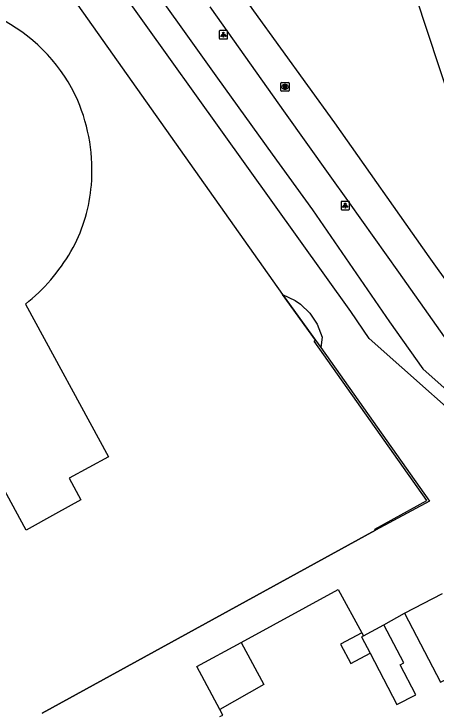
# Model space of a CAD drawing. Extents: x 158087 to 159494, y 382905 to 383981.
# Drawn here: x 159274.7 to 159324.3, y 383397.5 to 383479.7 of the extents above; entities that cross this region are included whole.
import ezdxf

# ---------------------------------------------------------------- set-up
doc = ezdxf.new("R2010")
doc.units = 0
for name, color, linetype in [('IMGEO_Berm_groen', 7, 'Continuous'), ('IMGEO_Fietspad_open', 7, 'Continuous'), ('IMGEO_Groenvoorziening', 7, 'Continuous'), ('IMGEO_Hek', 7, 'Continuous'), ('IMGEO_Lichtpunt', 7, 'Continuous'), ('IMGEO_Muur', 7, 'Continuous'), ('IMGEO_Pand', 7, 'Continuous'), ('IMGEO_Rioolput', 7, 'Continuous'), ('IMGEO_Voetpad_open', 7, 'Continuous')]:
    doc.layers.add(name, color=color, linetype=linetype)

msp = doc.modelspace()

# ---------------------------------------------------------------- linework, layer by layer
at = {"layer": 'IMGEO_Berm_groen'}
msp.add_lwpolyline([(159316.377, 383498.648), (159309.307, 383512.311), (159312.017, 383513.88), (159315.93, 383507.455), (159319.542, 383499.594), (159337.451, 383444.808), (159334.483, 383443.808), (159316.377, 383498.648)], dxfattribs=at)
at = {"layer": 'IMGEO_Fietspad_open'}
for points in [[(159300.988, 383482.713), (159302.851, 383480.058), (159312.359, 383466.877), (159323.463, 383451.164), (159336.806, 383432.538), (159339.162, 383429.245), (159339.501, 383428.771), (159339.85, 383428.283)], [(159297.692, 383480.502), (159306.559, 383468.014), (159311.632, 383460.938), (159314.089, 383457.475), (159319.901, 383449.328), (159328.769, 383436.798), (159332.873, 383430.933), (159336.346, 383425.915)]]:
    msp.add_lwpolyline(points, dxfattribs=at)
at = {"layer": 'IMGEO_Groenvoorziening'}
for points in [[(159262.138, 383508.99), (159306.263, 383446.737)], [(159306.263, 383446.737), (159307.742, 383446.021), (159308.373, 383445.579), (159309.478, 383444.511), (159310.337, 383443.236), (159310.937, 383441.724), (159310.746, 383440.505)], [(159310.153, 383441.342), (159306.263, 383446.737)], [(159317.185, 383419.041), (159277.974, 383397.519)], [(159301.374, 383405.83), (159312.815, 383412.038), (159315.582, 383406.951)], [(159318.192, 383407.904), (159320.615, 383409.262)], [(159298.888, 383397.119), (159299.25, 383397.305), (159298.886, 383397.975)]]:
    msp.add_lwpolyline(points, dxfattribs=at)
at = {"layer": 'IMGEO_Hek'}
for points in [[(159262.138, 383508.99), (159306.263, 383446.737)], [(159306.263, 383446.737), (159310.153, 383441.342)], [(159277.974, 383397.519), (159317.185, 383419.041)]]:
    msp.add_lwpolyline(points, dxfattribs=at)
at = {"layer": 'IMGEO_Lichtpunt'}
for p, q in [((159298.802, 383477.652), (159298.802, 383476.845)), ((159298.802, 383477.652), (159298.802, 383476.845)), ((159299.704, 383477.747), (159298.896, 383477.747)), ((159299.704, 383477.747), (159298.896, 383477.747)), ((159299.798, 383476.845), (159299.798, 383477.652)), ((159299.798, 383476.845), (159299.798, 383477.652)), ((159298.896, 383476.751), (159299.704, 383476.751)), ((159298.896, 383476.751), (159299.704, 383476.751)), ((159313.138, 383457.567), (159313.138, 383456.76)), ((159313.138, 383457.567), (159313.138, 383456.76)), ((159314.04, 383457.662), (159313.232, 383457.662)), ((159314.04, 383457.662), (159313.232, 383457.662)), ((159314.134, 383456.76), (159314.134, 383457.567)), ((159314.134, 383456.76), (159314.134, 383457.567)), ((159313.232, 383456.666), (159314.04, 383456.666)), ((159313.232, 383456.666), (159314.04, 383456.666))]:
    msp.add_line(p, q, dxfattribs=at)
for points in [[(159299.176, 383477.316), (159299.215, 383477.288), (159299.027, 383477.026), (159298.989, 383477.053), (159299.176, 383477.316)], [(159299.278, 383477.268), (159299.325, 383477.268), (159299.325, 383476.946), (159299.278, 383476.946), (159299.278, 383477.268)], [(159299.388, 383477.288), (159299.426, 383477.315), (159299.613, 383477.053), (159299.574, 383477.025), (159299.388, 383477.288)], [(159313.512, 383457.231), (159313.551, 383457.203), (159313.363, 383456.941), (159313.325, 383456.968), (159313.512, 383457.231)], [(159313.614, 383457.183), (159313.661, 383457.183), (159313.661, 383456.861), (159313.614, 383456.861), (159313.614, 383457.183)], [(159313.724, 383457.203), (159313.762, 383457.23), (159313.949, 383456.968), (159313.91, 383456.94), (159313.724, 383457.203)]]:
    msp.add_lwpolyline(points, dxfattribs=at)
for centre in [(159299.301, 383477.45), (159313.637, 383457.365)]:
    msp.add_circle(centre, 0.0994, dxfattribs=at)
for centre, start, end in [((159298.896, 383477.652), 90, 180), ((159298.896, 383477.652), 90, 180), ((159299.704, 383477.652), 0, 90), ((159299.704, 383477.652), 0, 90), ((159298.896, 383476.845), 180, 270), ((159298.896, 383476.845), 180, 270), ((159299.704, 383476.845), 270, 0), ((159299.704, 383476.845), 270, 360), ((159313.232, 383457.567), 90, 180), ((159313.232, 383457.567), 90, 180), ((159314.04, 383457.567), 0, 90), ((159314.04, 383457.567), 0, 90), ((159313.232, 383456.76), 180, 270), ((159313.232, 383456.76), 180, 270), ((159314.04, 383456.76), 270, 0), ((159314.04, 383456.76), 270, 360)]:
    msp.add_arc(centre, 0.0946, start, end, dxfattribs=at)
at = {"layer": 'IMGEO_Muur'}
for points in [[(159317.185, 383419.041), (159317.124, 383419.163), (159323.228, 383422.519), (159309.972, 383441.237), (159310.153, 383441.342)], [(159310.153, 383441.342), (159310.746, 383440.505)], [(159310.746, 383440.505), (159323.564, 383422.456), (159317.185, 383419.041)]]:
    msp.add_lwpolyline(points, dxfattribs=at)
at = {"layer": 'IMGEO_Pand'}
for points in [[(159276.428, 383445.917), (159276.006, 383445.572), (159285.772, 383427.645), (159283.488, 383426.398), (159281.153, 383425.123), (159282.53, 383422.586), (159279.558, 383420.95), (159276.101, 383419.047), (159261.828, 383445.287), (159257.446, 383453.342), (159255.909, 383456.168)], [(159320.615, 383409.262), (159325.065, 383411.586)], [(159320.615, 383409.262), (159324.846, 383401.162), (159329.296, 383403.487)], [(159315.764, 383406.603), (159318.192, 383407.904)], [(159316.568, 383404.575), (159319.722, 383398.538), (159321.946, 383399.7), (159320.106, 383403.222), (159320.524, 383403.44), (159318.192, 383407.904)], [(159315.582, 383406.951), (159313.09, 383405.649), (159314.276, 383403.378), (159316.568, 383404.575)], [(159315.582, 383406.951), (159315.764, 383406.603)], [(159315.764, 383406.603), (159315.564, 383406.496), (159316.568, 383404.575)], [(159298.886, 383397.975), (159296.159, 383403), (159301.374, 383405.83)], [(159301.374, 383405.83), (159304.057, 383400.887), (159298.886, 383397.975)]]:
    msp.add_lwpolyline(points, dxfattribs=at)
for centre, radius, start, end in [((159264.047, 383461.431), 19.849, 24.08973, 61.40453), ((159262.763, 383461.297), 21.079, 355.31142, 22.99881), ((159264.809, 383461.131), 19.027, 332.11124, 355.30663), ((159262.159, 383462.96), 22.227, 309.93601, 331.13816)]:
    msp.add_arc(centre, radius, start, end, dxfattribs=at)
at = {"layer": 'IMGEO_Rioolput'}
for p, q in [((159306.047, 383470.684), (159306.047, 383471.536)), ((159306.122, 383471.61), (159306.974, 383471.61)), ((159306.535, 383471.39), (159306.56, 383471.39)), ((159307.048, 383471.536), (159307.048, 383470.684)), ((159306.974, 383470.61), (159306.122, 383470.61)), ((159306.558, 383470.83), (159306.533, 383470.83))]:
    msp.add_line(p, q, dxfattribs=at)
for points in [[(159306.047, 383470.684), (159306.047, 383471.536)], [(159306.122, 383471.61), (159306.974, 383471.61)], [(159306.636, 383471.308), (159306.384, 383471.31), (159306.384, 383470.91)], [(159306.384, 383470.91), (159306.508, 383470.91), (159306.508, 383471.072), (159306.519, 383471.072)], [(159306.562, 383471.229), (159306.508, 383471.229), (159306.508, 383471.148)], [(159306.508, 383471.148), (159306.56, 383471.148)], [(159306.566, 383471.043), (159306.637, 383470.91), (159306.777, 383470.91), (159306.712, 383471.036)], [(159307.048, 383471.536), (159307.048, 383470.684)], [(159306.974, 383470.61), (159306.122, 383470.61)]]:
    msp.add_lwpolyline(points, dxfattribs=at)
for centre, radius, start, end in [((159306.124, 383471.534), 0.0765, 91.55205, 178.44795), ((159306.124, 383471.534), 0.0765, 91.55205, 178.44795), ((159306.518, 383471.019), 0.0533, 26.02933, 88.69889), ((159306.544, 383471.337), 0.19, 274.7715, 282.96867), ((159306.568, 383471.133), 0.0964, 77.00612, 93.18647), ((159306.582, 383471.19), 0.0378, 276.66336, 79.67722), ((159306.635, 383471.198), 0.109, 350.36119, 89.41601), ((159306.633, 383471.198), 0.112, 277.58423, 350.98172), ((159306.617, 383470.983), 0.108, 29.51342, 73.79051), ((159306.972, 383471.534), 0.0765, 1.55205, 88.44795), ((159306.972, 383471.534), 0.0765, 1.55205, 88.44795), ((159306.124, 383470.686), 0.0765, 181.55205, 268.44795), ((159306.124, 383470.686), 0.0765, 181.55205, 268.44795), ((159306.972, 383470.686), 0.0765, 271.55205, 358.44795), ((159306.972, 383470.686), 0.0765, 271.55205, 358.44795)]:
    msp.add_arc(centre, radius, start, end, dxfattribs=at)
for centre, major_axis, ratio, start_param, end_param in [((159306.534, 383471.11), (-0.387, 0.002), 0.722429, 4.712389, 7.853982), ((159306.559, 383471.11), (-0.39, 0.002), 0.717154, 1.570796, 4.712389)]:
    msp.add_ellipse(centre, major_axis=major_axis, ratio=ratio, start_param=start_param, end_param=end_param, dxfattribs=at)
at = {"layer": 'IMGEO_Voetpad_open'}
for points in [[(159262.753, 383522.214), (159263.189, 383521.564), (159276.092, 383503.609), (159278.68, 383500), (159288.486, 383486.325), (159298.622, 383472.133), (159305.033, 383463.215), (159309.767, 383456.67), (159318.827, 383443.508), (159322.747, 383437.978), (159336.346, 383425.915)], [(159331.365, 383428.085), (159331.454, 383428.227), (159316.459, 383441.556), (159314.285, 383444.714), (159274.745, 383500), (159266.225, 383511.913)]]:
    msp.add_lwpolyline(points, dxfattribs=at)

doc.saveas('drawing.dxf')
